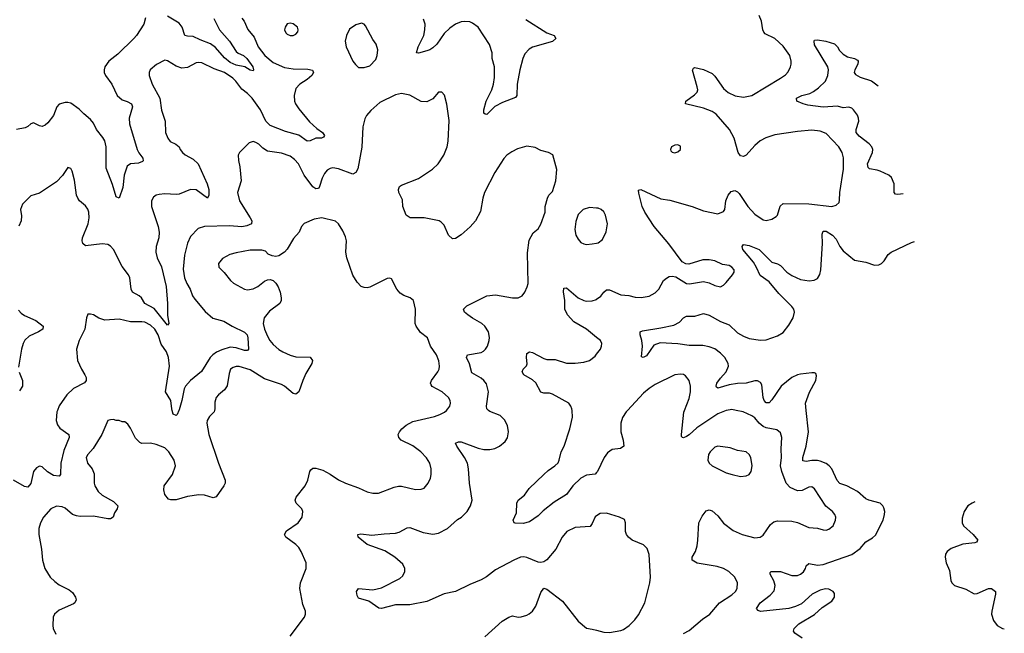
# Model space of a CAD drawing. Header units: inches. Extents: x 1649636 to 1815363, y 506543 to 641975.
# Tile 620 of 656: x 1775952 to 1782861, y 588436 to 592741. Entities that reach past the tile are written whole.
import ezdxf

# ---------------------------------------------------------------- set-up
doc = ezdxf.new("R2010")
doc.units = ezdxf.units.IN
doc.header["$MEASUREMENT"] = 0
for name, color, linetype in [('B7578', 7, 'Continuous'), ('B7579', 7, 'Continuous'), ('B7588', 7, 'Continuous'), ('B7589', 7, 'Continuous')]:
    doc.layers.add(name, color=color, linetype=linetype)

msp = doc.modelspace()

# ---------------------------------------------------------------- linework, layer by layer
at = {"layer": 'B7578', "color": 5}
for points, elevation in [([(1776216.9, 590000), (1776213.4, 589990), (1776208.8, 589930), (1776217.5, 589897.5), (1776234.7, 589874.7), (1776296.4, 589830), (1776299.5, 589810), (1776262, 589718), (1776240.8, 589630), (1776237.6, 589550), (1776230, 589538), (1776190, 589542.7), (1776148.2, 589568.2), (1776110, 589603.6), (1776090, 589609.6), (1776070, 589597.6), (1776049.2, 589570.8), (1776030, 589486), (1776010, 589462), (1775985.3, 589465.3), (1775909.6, 589510)], 560), ([(1777318.8, 590000), (1777315.8, 589990), (1777283.1, 589956.9), (1777266.4, 589930), (1777266, 589910), (1777280.2, 589830), (1777346.3, 589630), (1777394.4, 589510), (1777394.9, 589490), (1777385.5, 589470), (1777330, 589393.2), (1777310, 589386), (1777250, 589405.1), (1777210, 589407.6), (1777130, 589396.3), (1777050, 589371.3), (1777011.5, 589371.5), (1776997.2, 589377.2), (1776969.6, 589410), (1776962.7, 589442.7), (1776966, 589470), (1777024, 589550), (1777045.6, 589610), (1777035.1, 589650), (1776998.3, 589710), (1776970, 589736.3), (1776910, 589759.7), (1776870, 589769.7), (1776810, 589767.8), (1776794.5, 589774.5), (1776764.2, 589804.2), (1776730, 589874), (1776710, 589904), (1776690, 589919), (1776670, 589919), (1776650, 589929), (1776630, 589929.2), (1776610, 589936), (1776590, 589934), (1776570, 589928.7), (1776529.1, 589830), (1776467.9, 589732.1), (1776430, 589689.4), (1776419.5, 589670), (1776427.6, 589630), (1776461.3, 589590), (1776475.6, 589555.6), (1776474.9, 589490), (1776480.3, 589470), (1776502.6, 589430), (1776530, 589404.4), (1776610, 589361.7), (1776640.4, 589330), (1776636.3, 589310), (1776618, 589282), (1776608.5, 589250), (1776590, 589238), (1776570, 589238), (1776470, 589256.8), (1776375.5, 589255.5), (1776350, 589259.3), (1776323.6, 589270), (1776270, 589313.7), (1776250, 589323.1), (1776210, 589328.3), (1776170, 589309.6), (1776119.5, 589250), (1776098, 589210), (1776087.2, 589170), (1776085.7, 589130), (1776105.1, 589025.1), (1776111.4, 588950), (1776127.9, 588890), (1776166.7, 588830), (1776198.6, 588798.6), (1776230, 588774.9), (1776300.2, 588740.2), (1776323.1, 588723.1), (1776344.2, 588690), (1776348.5, 588670), (1776339.3, 588650), (1776330, 588642.4), (1776230, 588598.7), (1776197.1, 588570), (1776186.7, 588550), (1776183.7, 588490), (1776187, 588470), (1776206.7, 588430)], 580), ([(1777068.5, 590000), (1777057.3, 589970), (1777050, 589964.5), (1777030, 589973.2), (1777022.5, 590000)], 560), ([(1777850, 588415.8), (1777949.5, 588550), (1777958, 588570), (1777957, 588590), (1777938.3, 588638.3), (1777917.4, 588750), (1777922.4, 588790), (1777962.9, 588890), (1777961.6, 588930), (1777928, 589010), (1777910, 589038.4), (1777890, 589058.7), (1777819.3, 589110), (1777809.4, 589130), (1777824.2, 589155.8), (1777906, 589210), (1777934.5, 589250), (1777938.4, 589290), (1777932, 589310), (1777892.3, 589350), (1777885.1, 589370), (1777891.6, 589390), (1777954.7, 589470), (1777973.3, 589510), (1777988.4, 589571.5), (1777996.1, 589583.9), (1778010, 589594), (1778030, 589594.9), (1778079.4, 589579.4), (1778130, 589553.1), (1778190, 589512), (1778237.3, 589490), (1778330, 589456.5), (1778390, 589428.4), (1778430, 589418.4), (1778470, 589418.4), (1778579.6, 589460.4), (1778610, 589467.9), (1778630, 589469), (1778730, 589444.4), (1778770, 589446), (1778790, 589454), (1778819.3, 589490), (1778834.7, 589525.3), (1778839.7, 589550), (1778839.7, 589590), (1778829.7, 589630), (1778806.1, 589666.1), (1778766.6, 589710), (1778710, 589751.8), (1778629.6, 589790), (1778611.5, 589810), (1778607.8, 589830), (1778616.3, 589850), (1778633, 589870), (1778664.4, 589895.6), (1778710, 589921.1), (1778862.6, 589957.4), (1778899.3, 589970), (1778932.3, 589987.7), (1778945.9, 590000)], 580), ([(1780000, 589259.7), (1779990, 589253.2), (1779970, 589205.2), (1779953.9, 589186.1), (1779850, 589179.2), (1779790.4, 589150), (1779758.9, 589110), (1779714.1, 589025.9), (1779650, 588951.8), (1779630, 588937), (1779610, 588931.8), (1779590, 588934.5), (1779510, 588968.2), (1779490, 588972.3), (1779466.8, 588970), (1779419.1, 588950), (1779290, 588882), (1779227.6, 588832.4), (1779190, 588811), (1779110, 588778.3), (1779010, 588729.6), (1778930, 588712.6), (1778810, 588659.8), (1778690, 588636.2), (1778590, 588635.6), (1778490, 588609.8), (1778471.1, 588611.1), (1778402.2, 588662.2), (1778330, 588681.2), (1778320.5, 588700.5), (1778314.5, 588730), (1778329.7, 588750.3), (1778430, 588739.6), (1778490, 588754.4), (1778620, 588820), (1778640.6, 588839.4), (1778655.6, 588870), (1778655.1, 588890), (1778640.6, 588920.6), (1778584.7, 588970), (1778515.1, 589015.1), (1778390, 589058.3), (1778326.6, 589110), (1778325.2, 589130), (1778345.6, 589134.4), (1778423.4, 589123.4), (1778510, 589134.3), (1778590, 589138.3), (1778615.3, 589144.7), (1778670, 589176.4), (1778690, 589177.6), (1778783.6, 589143.6), (1778850, 589130.3), (1778890, 589137.6), (1778955.1, 589170), (1779025.1, 589234.9), (1779052, 589250), (1779091.8, 589290), (1779115.6, 589330), (1779126, 589370), (1779108.2, 589488.2), (1779101.6, 589590), (1779093.8, 589630), (1779074.2, 589670), (1779018.7, 589750), (1779009.5, 589770), (1779030, 589778.9), (1779050, 589779.1), (1779170, 589734.4), (1779210, 589725.5), (1779250, 589724.6), (1779287.2, 589732.8), (1779319.3, 589750), (1779358.3, 589781.7), (1779373.8, 589806.2), (1779382, 589850), (1779373.9, 589893.9), (1779354.5, 589934.5), (1779323.9, 589963.9), (1779252, 589992), (1779242.1, 590000)], 560), ([(1780000, 589563.3), (1779990, 589551.5), (1779930, 589544.8), (1779890, 589523.5), (1779833.6, 589470), (1779788, 589410), (1779703.2, 589356.8), (1779625.1, 589294.9), (1779590, 589258.9), (1779530, 589218.9), (1779485.4, 589205.4), (1779427.6, 589207.6), (1779422, 589210), (1779415.3, 589230), (1779438, 589282), (1779439.5, 589350), (1779449.3, 589370), (1779494.3, 589405.7), (1779527.9, 589452.1), (1779629.3, 589550.7), (1779661.3, 589578.7), (1779708, 589610), (1779730, 589632.7), (1779738.2, 589650), (1779751.9, 589710), (1779771.7, 589750), (1779812.3, 589870), (1779831.9, 589951.9), (1779827.9, 590000)], 540), ([(1779217, 588410), (1779338.6, 588521.4), (1779385.2, 588550), (1779410, 588557.1), (1779450, 588548), (1779470, 588550.5), (1779510, 588562), (1779527.7, 588572.3), (1779550, 588590.8), (1779572.8, 588627.2), (1779610, 588722), (1779630, 588752), (1779650, 588746), (1779760.7, 588660.7), (1779870, 588520.7), (1779930, 588470.8), (1779970, 588465.5), (1780000, 588457.3)], 560)]:
    msp.add_lwpolyline(points, dxfattribs=dict(at, elevation=elevation))
at = {"layer": 'B7579', "color": 5}
for points, elevation in [([(1776834.2, 592754.2), (1776822.4, 592710), (1776771.5, 592630), (1776752.9, 592610), (1776641.6, 592498.4), (1776578, 592450), (1776550.2, 592410), (1776545, 592390), (1776545.8, 592370), (1776553.4, 592350), (1776599.7, 592290), (1776635.3, 592210), (1776670, 592179.6), (1776707.1, 592167.1), (1776736.4, 592150), (1776742.6, 592130), (1776721.3, 592050), (1776722.8, 592010), (1776776.5, 591830), (1776786.9, 591806.9), (1776817.1, 591770), (1776817.3, 591750), (1776813.3, 591746.7), (1776784.9, 591735.1), (1776730, 591729.8), (1776707.1, 591712.9), (1776686, 591650), (1776675.8, 591564.2), (1776650, 591489.2), (1776630, 591499), (1776604.1, 591584.1), (1776558.6, 591698.6), (1776558.5, 591850), (1776550.4, 591890.3), (1776535.9, 591915.9), (1776491.8, 591970), (1776470, 592014.8), (1776450, 592041.4), (1776401.1, 592081.1), (1776370, 592114.2), (1776310, 592154.8), (1776290, 592161.2), (1776270, 592161.2), (1776230, 592148.5), (1776213.6, 592130), (1776190.1, 592069.9), (1776150, 592018.2), (1776130, 592000.7), (1776110, 591992.8), (1776090, 591997.6), (1776050, 592018), (1776030, 592009.6), (1776010, 591991.6), (1775990, 591981.6), (1775930, 591971.5)], 520), ([(1777510, 592752.7), (1777528, 592730), (1777552.1, 592672), (1777598.1, 592618.1), (1777625.5, 592550), (1777673.2, 592490), (1777730, 592440.5), (1777810, 592405.4), (1777870, 592396.2), (1777974.8, 592394.8), (1778007.2, 592387.2), (1778013.7, 592370), (1778000.9, 592350), (1777970, 592321.6), (1777918, 592290), (1777890, 592257.6), (1777877.8, 592210), (1777881.1, 592170), (1777888.4, 592150), (1777910, 592116), (1777984.8, 592024.8), (1778037.5, 591977.5), (1778077.1, 591950), (1778090.4, 591930), (1778083, 591917), (1778070.2, 591909.8), (1778030, 591909.8), (1777990, 591891.2), (1777970, 591889.8), (1777911.7, 591931.7), (1777816.7, 591956.7), (1777710, 591998.7), (1777678.3, 592030), (1777641.2, 592110), (1777582.4, 592190), (1777550, 592222.4), (1777510, 592252.9), (1777469, 592310), (1777448.1, 592330), (1777390, 592370.9), (1777315.7, 592395.7), (1777230, 592438), (1777210, 592441.3), (1777190, 592438.3), (1777130, 592406.2), (1777090, 592402.4), (1777050, 592415.6), (1776990, 592452.8), (1776970, 592456.3), (1776912.4, 592427.6), (1776868.2, 592390), (1776860.4, 592370), (1776859.5, 592350), (1776882.3, 592290), (1776934.7, 592190), (1776946.1, 592106.1), (1776973.8, 592030), (1776975.8, 591950), (1776991.5, 591910), (1777007, 591887), (1777048.3, 591868.3), (1777070.2, 591850.2), (1777078.7, 591830), (1777094, 591810), (1777113.9, 591793.9), (1777170, 591762.4), (1777203.5, 591730), (1777267.4, 591590), (1777278.3, 591550), (1777278.7, 591510), (1777270, 591489.6), (1777190, 591547.6), (1777150.8, 591550.8), (1777070, 591516.8), (1777050, 591514.5), (1776970, 591520.5), (1776930, 591515.6), (1776910, 591509.6), (1776890, 591495.1), (1776877.6, 591470), (1776876.5, 591430), (1776924.6, 591290), (1776931.4, 591251.4), (1776927.9, 591210), (1776910.2, 591149.8), (1776906.4, 591110), (1776915.9, 591070), (1776947.5, 591007.5), (1776979.2, 590870), (1776990.3, 590750), (1776988.9, 590668.9), (1776998, 590610), (1776990, 590597.2), (1776895.2, 590715.2), (1776829.7, 590750), (1776807.6, 590790), (1776790, 590804.7), (1776743.6, 590830), (1776735.4, 590850), (1776724.4, 590930), (1776715.8, 590950), (1776670.7, 591010), (1776610.8, 591130), (1776590, 591152.8), (1776570, 591164.4), (1776530, 591167.7), (1776413.6, 591153.6), (1776396.2, 591170), (1776389.6, 591190), (1776392.8, 591210), (1776432.2, 591310), (1776439.1, 591350), (1776438, 591390), (1776431, 591411), (1776414.7, 591434.8), (1776372, 591470), (1776358.9, 591490), (1776351, 591511), (1776335.5, 591615.5), (1776319.1, 591679.1), (1776310, 591698), (1776290, 591704), (1776251.5, 591648.5), (1776210, 591603.6), (1776090, 591523.7), (1776030, 591506.6), (1775972.9, 591447.1), (1775957, 591410), (1775964.9, 591364.9), (1775962.3, 591330), (1775946.3, 591293.7)], 540), ([(1777315.4, 592750), (1777355.2, 592670), (1777424.8, 592590), (1777470, 592518), (1777485.8, 592505.8), (1777523.6, 592490), (1777545.2, 592470), (1777588.4, 592410), (1777593.7, 592390), (1777590, 592382.7), (1777570, 592387.3), (1777530.8, 592410.8), (1777470, 592423.4), (1777430, 592442.2), (1777390, 592473.7), (1777326.7, 592546.7), (1777292.1, 592572.1), (1777219.2, 592599.2), (1777170, 592622.9), (1777130, 592624.8), (1777111.6, 592631.6), (1777092, 592690), (1777070, 592717.4), (1776990, 592766.6)], 520), ([(1779502.5, 592742.5), (1779650, 592650.3), (1779702.8, 592630), (1779714.8, 592610), (1779690, 592589.6), (1779550.2, 592549.8), (1779526, 592534), (1779497.4, 592502.6), (1779483.6, 592470), (1779460.9, 592390), (1779441.7, 592290), (1779439.3, 592210), (1779430, 592196), (1779338.7, 592161.3), (1779286.7, 592133.3), (1779230, 592077.2), (1779218, 592078), (1779210, 592086), (1779209.6, 592110), (1779226.3, 592170), (1779265.1, 592250), (1779277.6, 592290), (1779283.8, 592336.2), (1779283.1, 592410), (1779266.6, 592470), (1779266.2, 592510), (1779247.6, 592567.6), (1779170, 592689.4), (1779130, 592717.6), (1779110, 592725.6), (1779070.5, 592729.5), (1779050, 592727), (1779010, 592709.6), (1778970, 592683), (1778930, 592645.4), (1778879.5, 592570), (1778850, 592543.5), (1778830, 592529.7), (1778810, 592523.1), (1778750, 592505.6), (1778735.3, 592510), (1778748.5, 592550), (1778786.8, 592630), (1778795.5, 592670), (1778796.8, 592710), (1778784.7, 592744.8)], 540), ([(1779242.1, 590000), (1779229.7, 590010), (1779227.4, 590030), (1779242, 590130), (1779226.8, 590186.8), (1779209.7, 590210), (1779190, 590226), (1779124.2, 590264.2), (1779107.6, 590327.6), (1779086.6, 590370), (1779094, 590390), (1779190, 590407.2), (1779205.4, 590414.6), (1779220.7, 590430), (1779234, 590450), (1779247.3, 590490), (1779249.5, 590510.5), (1779240.7, 590550), (1779216.2, 590590), (1779194, 590610), (1779130, 590646), (1779097, 590670), (1779072.3, 590690), (1779067, 590710), (1779090, 590733.1), (1779230, 590804.9), (1779290, 590810.2), (1779410, 590790.2), (1779449.7, 590790.3), (1779476.8, 590803.2), (1779497.6, 590830), (1779514.1, 590865.9), (1779519.1, 590890), (1779515.2, 591104.8), (1779526.5, 591193.5), (1779554.5, 591245.5), (1779590, 591274), (1779610, 591306), (1779639.5, 591390), (1779639.3, 591430), (1779656, 591490), (1779666, 591510), (1779690, 591536), (1779715.1, 591610), (1779720.9, 591690), (1779692.3, 591792.3), (1779662, 591810), (1779610, 591823.6), (1779570, 591845.1), (1779510, 591854.8), (1779444.8, 591835.2), (1779404.8, 591815.2), (1779370.2, 591789.8), (1779350, 591767.6), (1779286.9, 591670), (1779214.3, 591530), (1779201.7, 591490), (1779184.4, 591395.6), (1779150.4, 591330), (1779112.3, 591287.7), (1779050, 591231.8), (1779010, 591207), (1778990, 591203.7), (1778962, 591230), (1778930, 591299), (1778910, 591321.2), (1778895.3, 591330), (1778790, 591351.6), (1778691.9, 591351.9), (1778664, 591370), (1778641.2, 591430), (1778637.5, 591477.5), (1778613.2, 591530), (1778609.3, 591550), (1778617.2, 591570), (1778630, 591580.7), (1778750, 591626.7), (1778847.9, 591692.1), (1778888.3, 591730), (1778928.2, 591791.8), (1778950.6, 591849.4), (1778958.8, 591890), (1778965.9, 592034.1), (1778950, 592148.7), (1778932.8, 592212.8), (1778913.6, 592233.6), (1778890, 592231.8), (1778850, 592186.6), (1778810, 592164.5), (1778770, 592167.3), (1778690, 592211.1), (1778630, 592224.4), (1778590, 592215.3), (1778479.6, 592160.4), (1778415.9, 592104.1), (1778385.5, 592070), (1778373.4, 592046.6), (1778359.5, 591990), (1778353.7, 591846.3), (1778324.2, 591695.8), (1778311.8, 591670), (1778290, 591657.3), (1778190, 591695.4), (1778150, 591701.1), (1778130, 591696.5), (1778110, 591684.8), (1778090, 591662.7), (1778074.5, 591630), (1778056.2, 591570), (1778050, 591558.7), (1778043.1, 591556.9), (1778030, 591555.1), (1778010, 591568.5), (1777948.5, 591650), (1777907.8, 591730), (1777880.3, 591760.3), (1777850, 591783.8), (1777790, 591804.8), (1777690, 591819.8), (1777659, 591839), (1777630, 591867.8), (1777610, 591880.5), (1777590, 591886), (1777562, 591878), (1777493.4, 591810), (1777484.4, 591790), (1777486.4, 591753.6), (1777497.3, 591710), (1777506.3, 591610), (1777480.3, 591530), (1777493.8, 591470), (1777570.2, 591350), (1777580.3, 591330), (1777579.5, 591310), (1777545.3, 591294.7), (1777510, 591287.9), (1777425.3, 591294.7), (1777250, 591290.7), (1777203.5, 591276.5), (1777150, 591220.7), (1777130, 591172.3), (1777109.2, 591090), (1777100.2, 590990), (1777108.5, 590930), (1777125.4, 590890), (1777149.3, 590850), (1777164.6, 590804.6), (1777180.3, 590780.3), (1777253.2, 590693.2), (1777306.5, 590646.5), (1777384.9, 590624.9), (1777443, 590590), (1777530, 590548), (1777547.1, 590530), (1777553.7, 590510), (1777558, 590430), (1777550, 590421.3), (1777530, 590420.8), (1777470, 590439), (1777430, 590442.6), (1777370, 590424.9), (1777332.4, 590407.6), (1777307, 590390), (1777288.1, 590370), (1777228.3, 590271.7), (1777151.2, 590208.8), (1777114.4, 590170), (1777105.2, 590150), (1777090.2, 590070), (1777070, 590004), (1777068.5, 590000)], 560), ([(1780000, 591418.8), (1779950, 591422.7), (1779906, 591410), (1779870, 591374), (1779853.8, 591326.2), (1779847, 591270), (1779854.4, 591230), (1779870, 591200.7), (1779890, 591179.1), (1779910, 591168.2), (1779930, 591164.4), (1779970, 591168), (1780000, 591173.1)], 560), ([(1778945.9, 590000), (1778957, 590010), (1778969.5, 590030), (1778974.5, 590050), (1778971.8, 590070), (1778962, 590090), (1778916.2, 590130), (1778846.7, 590166.7), (1778838.9, 590178.9), (1778835.1, 590190), (1778842, 590210), (1778886.9, 590270), (1778895.6, 590290), (1778898.2, 590310), (1778893.1, 590346.9), (1778876.8, 590390), (1778834.7, 590450), (1778812.7, 590510), (1778765.6, 590545.6), (1778733.3, 590590), (1778726.6, 590610), (1778728.5, 590710), (1778716.3, 590770), (1778692.3, 590790), (1778646.9, 590806.9), (1778622.5, 590822.5), (1778598.7, 590850), (1778562, 590922), (1778550, 590928.7), (1778530, 590925.2), (1778410, 590864.7), (1778390, 590859.7), (1778370, 590861.3), (1778347.6, 590870), (1778319, 590899), (1778289.8, 590949.8), (1778246.6, 591070), (1778241.1, 591110), (1778245.1, 591190), (1778238.2, 591218.2), (1778218.8, 591258.8), (1778188, 591308), (1778167.6, 591327.6), (1778071.2, 591351.2), (1778019.2, 591340.8), (1777948, 591312), (1777930.5, 591289.5), (1777913, 591250), (1777873.5, 591206.5), (1777830, 591132), (1777810, 591109.6), (1777770, 591085.1), (1777750, 591080.9), (1777724.1, 591084.1), (1777696, 591096), (1777676.2, 591116.2), (1777650, 591124.5), (1777570, 591124), (1777470, 591106.6), (1777426.4, 591093.6), (1777374.5, 591065.5), (1777347.4, 591030), (1777350, 591004.9), (1777387.3, 590967.3), (1777430.2, 590910.2), (1777451.5, 590891.5), (1777530.3, 590850.3), (1777550, 590845.7), (1777590, 590852), (1777623.7, 590870), (1777670, 590906), (1777690, 590916.3), (1777710, 590919.1), (1777730, 590910.6), (1777750, 590893.4), (1777766.1, 590866.1), (1777779, 590830), (1777787, 590790), (1777786.4, 590770), (1777777.1, 590750), (1777704.5, 590695.6), (1777667.4, 590650), (1777659.6, 590610), (1777669.2, 590570), (1777690, 590520.4), (1777707.3, 590490), (1777730, 590462.4), (1777770, 590428.3), (1777799.5, 590410), (1777850, 590387.2), (1777890, 590375.5), (1777990, 590372.4), (1778006.4, 590350), (1778002.6, 590330), (1777960.8, 590259.2), (1777937.8, 590210), (1777910.2, 590129.8), (1777890, 590113.6), (1777870, 590117.4), (1777810, 590169.7), (1777790, 590182), (1777670, 590221.5), (1777570, 590283.7), (1777493.1, 590306.9), (1777471.6, 590308.4), (1777450, 590301.3), (1777431.6, 590288.4), (1777421.8, 590258.2), (1777408.2, 590171.8), (1777390, 590143.6), (1777347.7, 590110), (1777330.4, 590090), (1777322.2, 590057.8), (1777321.7, 590010), (1777318.8, 590000)], 580), ([(1780000, 590511.9), (1779929.6, 590570), (1779840.4, 590620.4), (1779795.1, 590670), (1779778, 590710), (1779776.4, 590770), (1779768, 590832), (1779770, 590858), (1779790, 590859.3), (1779870, 590790.3), (1779909.6, 590770.4), (1779930, 590766.3), (1779970, 590767.7), (1780000, 590779.1)], 540), ([(1775943.6, 590703.6), (1775962.4, 590682.4), (1775985.5, 590665.5), (1776064.4, 590630), (1776116.3, 590590), (1776113.4, 590570), (1776084, 590550), (1776019.1, 590520.9), (1775988.3, 590491.7), (1775976.5, 590470), (1775965, 590430), (1775943.7, 590303.7)], 540), ([(1777022.5, 590000), (1777019.7, 590010), (1777012.9, 590070), (1776975.6, 590130), (1777003.5, 590310), (1776997.1, 590370), (1776982.1, 590410), (1776944.9, 590464.9), (1776924.7, 590530), (1776899.5, 590570), (1776870, 590596.8), (1776830, 590618.7), (1776810, 590622.4), (1776730, 590620.9), (1776650, 590639.3), (1776550, 590632.9), (1776507.6, 590647.6), (1776470, 590669.4), (1776450, 590676), (1776430, 590674), (1776420.7, 590650), (1776408.7, 590570), (1776370.4, 590490), (1776350.4, 590430), (1776358.4, 590350), (1776386, 590290), (1776410.3, 590250), (1776418.3, 590230), (1776419.5, 590210), (1776407.8, 590192.2), (1776330, 590152.6), (1776283.7, 590110), (1776228.1, 590031.9), (1776216.9, 590000)], 560), ([(1779827.9, 590000), (1779827.1, 590010), (1779819.7, 590030), (1779804.2, 590050), (1779690, 590114), (1779670, 590119.8), (1779630, 590120.5), (1779610, 590127.6), (1779572.7, 590192.7), (1779550, 590213.7), (1779488.6, 590248.6), (1779478, 590270), (1779486, 590290), (1779507.7, 590312.3), (1779513.1, 590326.9), (1779508.2, 590370), (1779510, 590398), (1779529.5, 590410.5), (1779550, 590406), (1779630, 590363.7), (1779650, 590357.6), (1779710, 590357.6), (1779790, 590332.2), (1779850, 590330.3), (1779910, 590337.4), (1779950, 590350.4), (1779990, 590380.4), (1780000, 590393.6)], 540), ([(1775947.3, 590267.3), (1775972.4, 590210), (1775972.4, 590170), (1775950, 590136)], 540)]:
    msp.add_lwpolyline(points, dxfattribs=dict(at, elevation=elevation))
at = {"layer": 'B7579', "color": 5, "elevation": 560}
for points in [[(1777850, 592717.2), (1777828.1, 592711.9), (1777814.8, 592690), (1777810.8, 592670), (1777818.8, 592650), (1777830, 592638.8), (1777850, 592630.8), (1777870, 592630.8), (1777890, 592638.8), (1777903.2, 592656.8), (1777906, 592670), (1777901.2, 592690), (1777870, 592712.7)], [(1778350, 592716), (1778310, 592706), (1778265.5, 592674.5), (1778244.9, 592630), (1778234.8, 592590), (1778244, 592550), (1778290.6, 592450.6), (1778307.5, 592427.5), (1778330, 592406.8), (1778370, 592406.8), (1778410, 592417.3), (1778450, 592461), (1778461.2, 592490), (1778465.2, 592530), (1778454, 592570), (1778430, 592602), (1778378.7, 592698.7), (1778370, 592709.2)]]:
    msp.add_lwpolyline(points, close=True, dxfattribs=at)
at = {"layer": 'B7588', "color": 5}
for points, elevation in [([(1780216.9, 590000), (1780207.5, 589990), (1780182.2, 589950), (1780169.1, 589909.1), (1780170.2, 589850), (1780186.5, 589790), (1780190.2, 589749.8), (1780167.5, 589732.5), (1780110, 589725.7), (1780076.8, 589703.2), (1780052.6, 589670), (1780005.7, 589570), (1780000, 589563.3)], 540), ([(1780911.2, 590000), (1780910, 589999.8), (1780850, 589976.8), (1780703.3, 589876.7), (1780650, 589828.8), (1780630, 589816), (1780610, 589808.3), (1780604, 589810), (1780597, 589817), (1780595.4, 589830), (1780612.3, 589987.7), (1780617.2, 590000)], 540), ([(1780610, 588434.9), (1780650, 588456.5), (1780744.2, 588535.8), (1780793.7, 588570), (1780863.5, 588650), (1780950, 588704.6), (1780975.1, 588730), (1780985.7, 588750), (1780989.7, 588790), (1780969.7, 588830), (1780928.3, 588870), (1780890, 588891.4), (1780845.2, 588905.2), (1780706.8, 588926.9), (1780669.6, 588950), (1780669.6, 588970), (1780694, 589010), (1780705.1, 589050), (1780711.3, 589090), (1780716.9, 589210), (1780741.3, 589258.7), (1780770, 589295.5), (1780790, 589301.3), (1780810, 589294.9), (1780850, 589260.2), (1780890, 589208.9), (1780958, 589158), (1781020.7, 589130), (1781110, 589105.7), (1781148.7, 589110), (1781170, 589123.8), (1781220.7, 589199.3), (1781243, 589217), (1781270, 589224.4), (1781370, 589221.7), (1781410, 589212.2), (1781490, 589178.7), (1781550, 589172.4), (1781590, 589161.6), (1781610, 589160.5), (1781630, 589165.5), (1781659.5, 589190), (1781676.9, 589230), (1781678.9, 589250), (1781672.8, 589270), (1781655.6, 589290), (1781608.9, 589328.9), (1781529.4, 589450), (1781510, 589462.4), (1781490, 589460.4), (1781441.5, 589438.5), (1781410, 589434.6), (1781358.2, 589458.2), (1781329.9, 589489.9), (1781299.2, 589570), (1781291, 589610), (1781298.1, 589670), (1781295.3, 589730), (1781300.4, 589810), (1781290, 589842), (1781263.8, 589863.8), (1781190, 589877.4), (1781170, 589886.4), (1781140.7, 589910), (1781110, 589948.6), (1781090, 589961.2), (1781028.8, 589988.8), (1780978.8, 590000)], 540), ([(1781442, 588402), (1781390, 588436.2), (1781381.7, 588450), (1781387.2, 588470), (1781418.7, 588501.3), (1781530, 588567.2), (1781583.9, 588616.1), (1781650, 588660.5), (1781669.3, 588690), (1781670, 588715.3), (1781661.2, 588730), (1781630, 588745.1), (1781607.3, 588747.3), (1781570, 588738.9), (1781513, 588710), (1781436.9, 588643.1), (1781396.3, 588623.7), (1781350, 588608.7), (1781150, 588589.5), (1781134.6, 588594.6), (1781122, 588610), (1781147, 588650), (1781217.8, 588702.2), (1781245.3, 588734.7), (1781253.5, 588770), (1781242.9, 588802.9), (1781218, 588850), (1781218, 588862), (1781226, 588870), (1781290, 588870.3), (1781370, 588840.2), (1781410, 588840.2), (1781430.5, 588849.5), (1781452.9, 588867), (1781466.2, 588890), (1781471.3, 588910), (1781490, 588926), (1781550, 588913.5), (1781590, 588917.8), (1781791.5, 588988.5), (1781848.9, 589030), (1781890, 589077.6), (1781935.4, 589104.6), (1781956.2, 589123.8), (1782010.9, 589230), (1782020.4, 589270), (1782022, 589290), (1782016.2, 589316.2), (1782009.6, 589330), (1781990, 589349.6), (1781910, 589369.8), (1781890, 589379.2), (1781829.9, 589429.8), (1781796.9, 589450), (1781757, 589470), (1781706.6, 589486.6), (1781688.3, 589508.3), (1781649.9, 589590), (1781631.3, 589611.3), (1781610, 589626.9), (1781570, 589644.7), (1781550, 589648.8), (1781511.1, 589648.9), (1781470, 589641.6), (1781446.3, 589646.3), (1781446.3, 589670), (1781471.2, 589750), (1781486.9, 589850), (1781470.5, 590000)], 520), ([(1782654.1, 589358.4), (1782634.9, 589350), (1782605, 589330), (1782578.5, 589290), (1782564.6, 589244.6), (1782565.2, 589210), (1782574, 589190), (1782643.5, 589130), (1782674.6, 589090), (1782673.5, 589086.5), (1782665.1, 589074.9), (1782654.8, 589070), (1782570, 589062.3), (1782488.2, 589030), (1782460.4, 589010), (1782448.5, 588990), (1782445.7, 588970), (1782453.4, 588930), (1782476.7, 588876.7), (1782486.1, 588806.1), (1782492.2, 588790), (1782512.1, 588772.1), (1782590, 588745.8), (1782650, 588713.4), (1782670, 588715.4), (1782750, 588750.2), (1782770, 588749), (1782798.7, 588730), (1782799.1, 588710), (1782772.3, 588590), (1782771.6, 588570), (1782785.5, 588525.5), (1782811.4, 588490), (1782849.1, 588469.1), (1782861, 588467)], 520), ([(1780000, 588457.3), (1780050, 588443.7), (1780090, 588440.5), (1780170, 588455.5), (1780190, 588463), (1780229.7, 588490.3), (1780268.7, 588531.3), (1780293.9, 588566.1), (1780337.7, 588650), (1780374.7, 588790), (1780378.7, 588830), (1780367.9, 588987.9), (1780354.5, 589030), (1780330, 589055.6), (1780250, 589089.7), (1780223.6, 589110), (1780209.6, 589130), (1780202.9, 589150), (1780203.7, 589210), (1780195.3, 589235.3), (1780162, 589250), (1780070, 589278.4), (1780024.4, 589275.6), (1780000, 589259.7)], 560)]:
    msp.add_lwpolyline(points, dxfattribs=dict(at, elevation=elevation))
at = {"layer": 'B7588', "color": 5, "elevation": 560}
msp.add_lwpolyline([(1780850.4, 589749.6), (1780830, 589740.7), (1780798, 589710), (1780786, 589690), (1780781.6, 589650), (1780790.6, 589630), (1780810.7, 589610), (1780910, 589562.4), (1780951.3, 589550), (1781010, 589537), (1781050, 589539.5), (1781070, 589550.5), (1781085.6, 589570), (1781091.5, 589610), (1781082.6, 589670), (1781071.4, 589691.4), (1781050, 589709.7), (1780990, 589717.4), (1780937.5, 589737.5)], close=True, dxfattribs=at)
at = {"layer": 'B7589', "color": 5}
for points, elevation in [([(1780000, 590779.1), (1780000.6, 590779.4), (1780030, 590801.6), (1780050, 590830.4), (1780070, 590844.9), (1780090, 590845.3), (1780170, 590810.3), (1780225.4, 590805.4), (1780270, 590794), (1780312.3, 590792.3), (1780370, 590802), (1780410, 590823.8), (1780436.2, 590850), (1780469.8, 590910.2), (1780490, 590928.8), (1780510, 590938.7), (1780530, 590941.3), (1780556.2, 590936.2), (1780630, 590890.4), (1780651, 590889), (1780750, 590904), (1780790, 590894.6), (1780830, 590875.8), (1780870, 590868), (1780890, 590879.1), (1780910, 590898), (1780954.7, 590950), (1780966.3, 590970), (1780965.1, 590985.1), (1780950, 591006), (1780930, 591015.6), (1780883.5, 591023.5), (1780830, 591049.7), (1780790, 591056), (1780744.8, 591055.2), (1780646.8, 591026.8), (1780627.3, 591027.3), (1780601.7, 591041.7), (1780507.9, 591167.9), (1780403.1, 591290), (1780338.5, 591390), (1780321, 591430), (1780296.5, 591523.5), (1780295.3, 591544.7), (1780310, 591550.4), (1780450, 591484.9), (1780514.4, 591474.4), (1780671, 591430), (1780750, 591401.3), (1780850, 591379.1), (1780890, 591394.8), (1780899.5, 591410), (1780907.6, 591470), (1780923.6, 591510), (1780945.1, 591534.9), (1780970, 591543.1), (1780990, 591534), (1781001.6, 591521.6), (1781060.8, 591430), (1781110, 591376.5), (1781170, 591336.4), (1781190, 591332.2), (1781230, 591341.3), (1781260.1, 591359.9), (1781270, 591370.8), (1781287.3, 591432.7), (1781310, 591451.1), (1781490, 591449.5), (1781649.7, 591430.3), (1781681, 591439), (1781701.2, 591458.8), (1781705.6, 591474.4), (1781707.2, 591530), (1781733.7, 591693.7), (1781732.4, 591772.4), (1781723.1, 591810), (1781699.2, 591850), (1781610, 591942.3), (1781570, 591959.3), (1781510, 591965.8), (1781410, 591958), (1781250, 591934.2), (1781187.6, 591912.4), (1781148.2, 591891.8), (1781110, 591859.8), (1781050, 591791.1), (1781030, 591780.5), (1781010, 591786), (1780994, 591810), (1780964.4, 591910), (1780933.1, 591970), (1780838.6, 592078.6), (1780810, 592097.3), (1780750, 592121.1), (1780624, 592150), (1780627.3, 592170), (1780686.9, 592213.1), (1780706.6, 592233.4), (1780709.7, 592250), (1780705.4, 592270), (1780672.1, 592387.9), (1780679.5, 592400.5), (1780690, 592406), (1780750, 592391.5), (1780810, 592363.7), (1780830, 592344.4), (1780890, 592259), (1780923.6, 592230), (1780973.5, 592206.5), (1781030, 592198.2), (1781090, 592210.2), (1781289.6, 592330), (1781324.5, 592355.5), (1781343.5, 592376.5), (1781361.7, 592410), (1781366, 592430), (1781366.2, 592450), (1781356.4, 592490), (1781310, 592555.6), (1781251.1, 592610), (1781183.4, 592643.4), (1781173.1, 592653.1), (1781165.8, 592670), (1781158.4, 592730), (1781140.3, 592770)], 540), ([(1782152.4, 591519.5), (1782114, 591514), (1782098, 591518), (1782088.5, 591530), (1782088.6, 591590), (1782070, 591633.3), (1782050, 591649.7), (1781990, 591677.4), (1781970, 591685.4), (1781914.7, 591694.8), (1781905, 591705), (1781902, 591730), (1781935, 591810), (1781937.6, 591830), (1781930.9, 591850), (1781913.5, 591870), (1781843, 591923), (1781822.6, 591950), (1781821.8, 591970), (1781840.3, 592030), (1781838.7, 592050), (1781830, 592071.5), (1781801.7, 592110), (1781790, 592120.4), (1781770, 592126.6), (1781730, 592123.5), (1781690, 592135.3), (1781590, 592127.8), (1781482.5, 592142.5), (1781449, 592150), (1781404, 592170), (1781402.7, 592190), (1781441.2, 592210), (1781496.4, 592223.6), (1781523.2, 592236.8), (1781557.2, 592262.8), (1781606.2, 592310), (1781621.8, 592350), (1781626.6, 592390), (1781622.7, 592410), (1781530, 592564), (1781526, 592590), (1781530, 592598), (1781550, 592600.7), (1781608.2, 592591.8), (1781670, 592572.2), (1781690, 592550.6), (1781704.5, 592524.5), (1781730, 592500.3), (1781761.6, 592481.6), (1781808.7, 592468.7), (1781830, 592457.3), (1781834.9, 592450), (1781832.2, 592430), (1781812.2, 592390), (1781808.5, 592370), (1781817, 592357), (1781850, 592337.4), (1781930, 592311.5), (1781976.4, 592277.8)], 520), ([(1780000, 591173.1), (1780010, 591174.8), (1780041.5, 591198.5), (1780067.5, 591252.5), (1780075.6, 591310), (1780062, 591370), (1780050, 591393.2), (1780033.2, 591410), (1780010, 591418), (1780000, 591418.8)], 560), ([(1781470.5, 590000), (1781465, 590050), (1781493.3, 590126.7), (1781537.4, 590210), (1781543.2, 590243.2), (1781537.6, 590257.6), (1781530, 590262.7), (1781510, 590262.9), (1781430, 590254.5), (1781410, 590249.8), (1781370, 590230.6), (1781295.2, 590170), (1781230, 590074.5), (1781210, 590052.9), (1781190, 590052.1), (1781176.2, 590070), (1781170, 590089.4), (1781159.2, 590179.2), (1781150, 590196.4), (1781130, 590207.6), (1781110, 590207.9), (1781049.5, 590190.5), (1780990, 590189.2), (1780930, 590179.5), (1780850, 590155.6), (1780841.8, 590161.8), (1780838, 590170), (1780844.8, 590190), (1780870, 590226.7), (1780908.2, 590270), (1780925.7, 590310), (1780924.4, 590330), (1780899.4, 590370), (1780870, 590402.6), (1780830.7, 590430.7), (1780790, 590446.4), (1780745.1, 590454.9), (1780650, 590454.7), (1780570, 590467.2), (1780446.8, 590473.2), (1780402.5, 590457.5), (1780350, 590382.9), (1780326, 590370), (1780314.6, 590374.6), (1780321.4, 590450), (1780316.8, 590490), (1780305.1, 590530), (1780307, 590550), (1780322.6, 590557.4), (1780450, 590578.1), (1780541.1, 590598.9), (1780582.1, 590617.9), (1780610, 590648.5), (1780630, 590660.3), (1780690, 590662.2), (1780750, 590680.8), (1780790, 590669.2), (1780870, 590623), (1780930, 590599.7), (1780990, 590543.8), (1781030, 590520.6), (1781070, 590504.4), (1781150, 590492.1), (1781190, 590495.6), (1781270, 590523.2), (1781310, 590547.5), (1781350, 590598.3), (1781379, 590650), (1781388.9, 590690), (1781384.2, 590710), (1781369.8, 590730), (1781279, 590819), (1781210, 590902.5), (1781147.5, 590947.5), (1781122.7, 591002.7), (1781100, 591040), (1781027.4, 591130), (1781021.3, 591150), (1781030, 591163), (1781070, 591156.9), (1781140.4, 591130), (1781230, 591039.6), (1781270, 591028.1), (1781290, 591017.3), (1781335.8, 590970), (1781370, 590946), (1781430, 590918.2), (1781492, 590908), (1781525.9, 590914.1), (1781550, 590926.3), (1781567.4, 590952.6), (1781573.6, 590986.4), (1781585.3, 591170), (1781583.7, 591236.3), (1781590, 591257), (1781610, 591257.5), (1781654.4, 591230), (1781681, 591201), (1781707.1, 591150), (1781730, 591119.5), (1781810, 591052.9), (1781890, 591040.2), (1781950, 591018.3), (1781979.5, 591020.5), (1781999.6, 591030), (1782018.9, 591050), (1782046.9, 591093.1), (1782067.6, 591110), (1782210, 591177.7), (1782229.9, 591185.7)], 520), ([(1780000, 590393.6), (1780027.6, 590430), (1780035.6, 590450), (1780036.2, 590470), (1780026.6, 590490), (1780000, 590511.9)], 540), ([(1780617.2, 590000), (1780650, 590082.8), (1780659.3, 590130), (1780659.7, 590170), (1780649.7, 590209.7), (1780622.8, 590242.8), (1780610, 590251.3), (1780590, 590254.3), (1780550, 590249.7), (1780410, 590181), (1780370, 590154.5), (1780330, 590120.3), (1780216.9, 590000)], 540), ([(1780978.8, 590000), (1780950, 590006.4), (1780911.2, 590000)], 540)]:
    msp.add_lwpolyline(points, dxfattribs=dict(at, elevation=elevation))
at = {"layer": 'B7589', "color": 5, "elevation": 560}
msp.add_lwpolyline([(1780570, 591862.7), (1780550, 591861.2), (1780526, 591850), (1780518, 591830), (1780522, 591822), (1780531.1, 591811.1), (1780550, 591807.7), (1780570, 591814.8), (1780589, 591830), (1780590, 591853.2)], close=True, dxfattribs=at)

doc.saveas('drawing.dxf')
